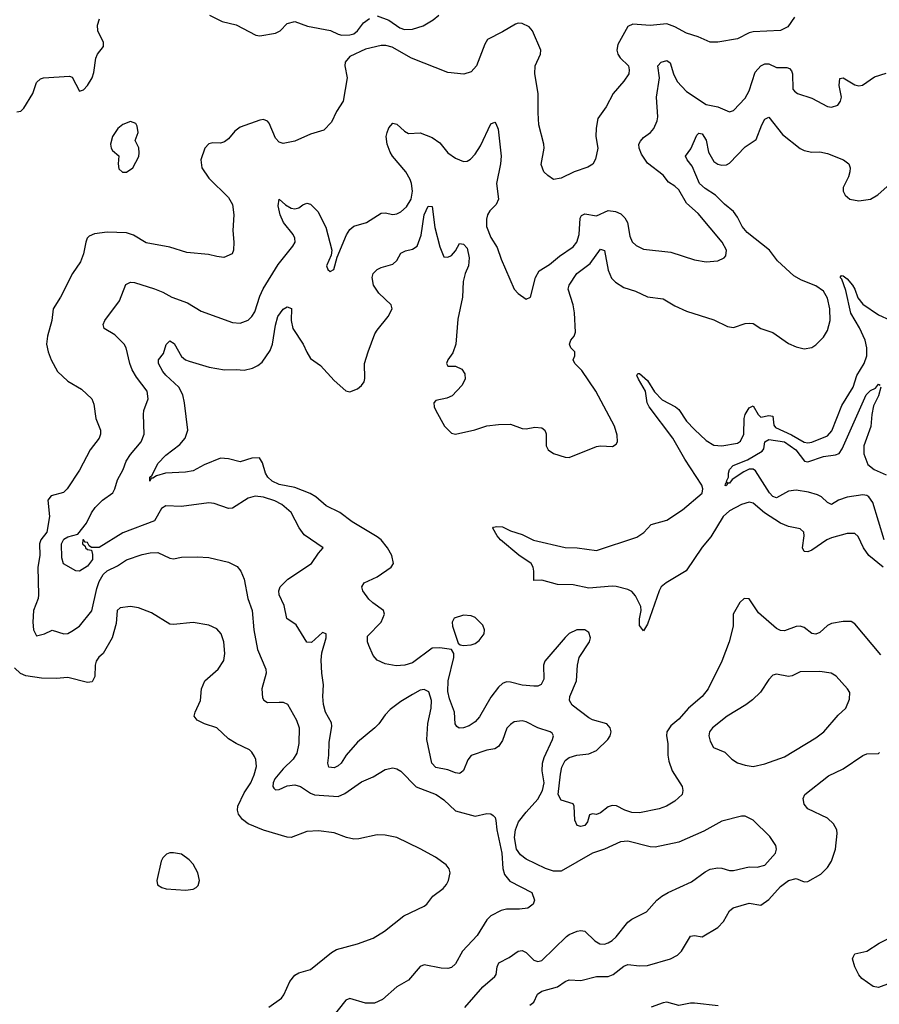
# Model space of a CAD drawing. Header units: inches. Extents: x 1694797 to 1849917, y 907313 to 1017959.
# Tile 737 of 834: x 1811844 to 1816234, y 984378 to 989406. Entities that reach past the tile are written whole.
import ezdxf

# ---------------------------------------------------------------- set-up
doc = ezdxf.new("R2010")
doc.units = ezdxf.units.IN
doc.header["$MEASUREMENT"] = 0
doc.layers.add('B8918', color=7, linetype='Continuous')

msp = doc.modelspace()

# ---------------------------------------------------------------- linework, layer by layer
at = {"layer": 'B8918', "color": 5}
for points, elevation in [([(1811830, 988935.6), (1811850, 988939.5), (1811864.8, 988955.2), (1811910.2, 989029.8), (1811930, 989085.2), (1811950, 989103.7), (1811964.7, 989110), (1812098.7, 989118.7), (1812112.2, 989112.3), (1812150, 989040.9), (1812170, 989047.6), (1812190, 989069.6), (1812214.3, 989110), (1812222.8, 989137.2), (1812232.8, 989210), (1812241.1, 989230), (1812272.4, 989270), (1812272.4, 989290), (1812243, 989350), (1812241.6, 989378.4), (1812250.7, 989410)], 760), ([(1815800.9, 989419.1), (1815767.6, 989370), (1815730, 989351.4), (1815590, 989343.9), (1815570, 989339.1), (1815510, 989309.2), (1815410, 989291.3), (1815370, 989292.4), (1815310, 989318.8), (1815250, 989337.6), (1815190, 989370.2), (1815150, 989385), (1815063.3, 989376.7), (1814975.9, 989384.1), (1814950, 989371.4), (1814899.6, 989280.5), (1814893.3, 989250), (1814899.3, 989230), (1814911.7, 989211.7), (1814952.7, 989170), (1814957.6, 989150), (1814954.7, 989130), (1814930, 989092), (1814874.3, 989030), (1814838.9, 988961.1), (1814797.5, 988902.5), (1814787.5, 988852.5), (1814786, 988810), (1814797.4, 988750), (1814785.3, 988694.7), (1814770.9, 988669.1), (1814746.4, 988653.6), (1814676, 988630), (1814610, 988597.6), (1814570.4, 988590.4), (1814540.7, 988610), (1814520.5, 988630), (1814507.2, 988667.2), (1814522.3, 988750), (1814520.9, 988770), (1814496.1, 988870), (1814491.3, 988931.3), (1814491.4, 989030), (1814474.3, 989130), (1814476.9, 989170), (1814504.2, 989230), (1814506, 989250), (1814463.7, 989350), (1814445.5, 989370), (1814410, 989387), (1814390, 989388.5), (1814375.6, 989384.4), (1814310, 989344.4), (1814233.9, 989306.1), (1814218.9, 989281.1), (1814177.2, 989170), (1814150, 989141), (1814112.5, 989127.5), (1814030, 989137.1), (1813844.7, 989210), (1813747, 989267), (1813714.7, 989274.7), (1813690, 989274.9), (1813610, 989255.6), (1813530, 989218.9), (1813506, 989190), (1813504.2, 989170), (1813516.9, 989110), (1813495.6, 988990), (1813462.5, 988937.5), (1813436.4, 988883.6), (1813398, 988842), (1813330, 988821.3), (1813250, 988786.7), (1813190, 988774.9), (1813170, 988780.5), (1813150, 988802), (1813118.2, 988878.2), (1813109, 988889), (1813090, 988896.5), (1813070, 988893.4), (1812970, 988858.4), (1812942.4, 988837.6), (1812910, 988798.4), (1812890, 988782), (1812870, 988776.5), (1812830, 988777.6), (1812810, 988772.7), (1812790, 988750.7), (1812769.7, 988690), (1812774.7, 988650), (1812810, 988597.6), (1812910, 988498), (1812930, 988462), (1812936.9, 988410), (1812932.8, 988330), (1812938, 988270), (1812936.2, 988230), (1812929, 988210), (1812887.3, 988192.7), (1812850, 988196.5), (1812808.1, 988208.1), (1812698.4, 988218.4), (1812610, 988244), (1812490, 988266.5), (1812425.4, 988305.4), (1812390, 988318.5), (1812290, 988321.7), (1812226.6, 988313.4), (1812199.3, 988300.7), (1812188.3, 988290), (1812181.1, 988270), (1812169.7, 988210), (1812154, 988170), (1812114, 988110), (1812052.6, 987990), (1812014.7, 987930), (1812007.4, 987870), (1811986.4, 987790), (1811981.5, 987750), (1811989.7, 987710), (1812004.4, 987670), (1812036.9, 987610), (1812090, 987560.5), (1812159.7, 987519.7), (1812211.6, 987470), (1812222.3, 987442.3), (1812233.3, 987370), (1812256.4, 987310), (1812256.9, 987290), (1812249.7, 987270), (1812204, 987210), (1812150, 987106), (1812086.6, 987010), (1812067.7, 986992.3), (1812004.2, 986975.8), (1811987.3, 986952.7), (1811996.5, 986870), (1811982.3, 986790), (1811951.7, 986750), (1811945, 986730), (1811946.8, 986670), (1811937.3, 986610), (1811939.4, 986470), (1811937.5, 986450), (1811915.2, 986390), (1811910.6, 986330.6), (1811915.1, 986290), (1811930, 986259.5), (1811970, 986269.7), (1812010, 986289.7), (1812070, 986269.7), (1812090, 986272), (1812110, 986284.1), (1812150.2, 986310), (1812212.6, 986387.4), (1812238, 986502), (1812250, 986537.2), (1812270, 986573.3), (1812290, 986591.3), (1812342.7, 986617.3), (1812390, 986648.7), (1812470, 986675.3), (1812510, 986684.4), (1812550, 986686.3), (1812610, 986656.9), (1812630, 986653.6), (1812670, 986661.3), (1812750, 986664), (1812810, 986660.5), (1812910, 986636.9), (1812954.1, 986614.1), (1812974, 986590), (1812990, 986549), (1813009, 986450), (1813031.4, 986390), (1813039.2, 986290), (1813058.3, 986190), (1813100.8, 986090), (1813102.8, 986070), (1813080.8, 985990), (1813084, 985944), (1813091.1, 985931.1), (1813110, 985919.6), (1813170, 985922), (1813190, 985920.5), (1813211.8, 985911.8), (1813257.2, 985830), (1813270.8, 985790), (1813269.8, 985710.2), (1813258.9, 985661.1), (1813240.4, 985630), (1813190, 985580.9), (1813147.3, 985530), (1813138.4, 985510), (1813136.8, 985490), (1813141.7, 985481.7), (1813150, 985474), (1813170, 985475), (1813210, 985493.3), (1813250, 985499.3), (1813278.5, 985490), (1813330, 985456.2), (1813350, 985448.2), (1813470, 985440.3), (1813504.4, 985455.6), (1813590, 985514.8), (1813650, 985540.4), (1813710, 985576.9), (1813750, 985585.1), (1813770, 985581.3), (1813790, 985569.7), (1813868.2, 985488.2), (1813971.3, 985450), (1814010, 985422.3), (1814070, 985365.7), (1814170, 985339.1), (1814230, 985352.6), (1814250, 985351.5), (1814263, 985343), (1814272.2, 985332.2), (1814276.4, 985316.4), (1814280.7, 985270), (1814306.5, 985150), (1814312, 985072), (1814320.7, 985040.7), (1814347.6, 985007.6), (1814459.5, 984950), (1814473.2, 984910), (1814466, 984890), (1814439, 984870), (1814396.6, 984863.4), (1814330, 984865), (1814303.4, 984856.6), (1814250.6, 984829.4), (1814229.7, 984810), (1814179.8, 984730), (1814105.7, 984650), (1814070, 984584.9), (1814050, 984566.4), (1814030, 984562), (1813996.4, 984563.6), (1813910, 984579.6), (1813890, 984572.2), (1813830, 984501.1), (1813770, 984467), (1813697, 984403), (1813656.1, 984383.9), (1813610, 984383.6), (1813530, 984407.4), (1813510, 984400.3), (1813438.4, 984310)], 760), ([(1812813.2, 989430), (1812877.5, 989397.5), (1812950, 989379.7), (1813050, 989327.6), (1813070, 989323.6), (1813150, 989337), (1813174, 989350), (1813210, 989386.6), (1813250, 989397), (1813313.5, 989373.5), (1813430.9, 989350.9), (1813470, 989331.8), (1813490, 989327), (1813530, 989329.5), (1813550, 989335.1), (1813570, 989349.2), (1813600.7, 989390), (1813630, 989412.3)], 760), ([(1813670, 989426.6), (1813730, 989403.7), (1813784.7, 989364.7), (1813810, 989356.9), (1813850, 989358.9), (1813904.3, 989375.7), (1813955.1, 989404.9), (1813984, 989430)], 760), ([(1814117.3, 984362.7), (1814210, 984468.4), (1814270, 984520.3), (1814276.8, 984530), (1814283.1, 984570), (1814291.5, 984590), (1814343.3, 984616.7), (1814390, 984649), (1814410, 984652.8), (1814430, 984642.6), (1814470, 984604.2), (1814490, 984596.5), (1814510, 984602.6), (1814636, 984724), (1814650, 984734.4), (1814691.6, 984751.6), (1814710, 984754.9), (1814731.1, 984751.1), (1814781.8, 984701.8), (1814806.7, 984686.7), (1814830, 984686), (1814850, 984693.1), (1814870, 984704), (1814890, 984723.1), (1814950, 984798), (1814970, 984813.1), (1815046, 984850), (1815098.7, 984910), (1815123.6, 984930), (1815156.2, 984950), (1815275.6, 985004.4), (1815344.6, 985055.4), (1815370, 985068.9), (1815410, 985075.6), (1815430, 985074.3), (1815470, 985062.3), (1815490, 985062.4), (1815570, 985080.7), (1815610, 985078.6), (1815650, 985089.2), (1815704.2, 985150), (1815708.7, 985170), (1815705.1, 985190), (1815675, 985235), (1815590, 985318), (1815550, 985338.7), (1815530, 985338.7), (1815430, 985314), (1815337.8, 985262.2), (1815210, 985206), (1815090, 985181.4), (1815063.3, 985183.3), (1814950, 985210.8), (1814912.2, 985207.8), (1814830, 985170.9), (1814770, 985150.7), (1814610, 985058.2), (1814570, 985057.6), (1814530, 985071.6), (1814430, 985119.1), (1814401.2, 985141.2), (1814381.7, 985170), (1814372, 985230), (1814375.8, 985270), (1814392.3, 985310), (1814430, 985359.8), (1814490, 985425.1), (1814513.9, 985470), (1814522.2, 985510), (1814513.3, 985570), (1814514.6, 985610), (1814522.1, 985637.9), (1814565.1, 985730), (1814569.6, 985750), (1814563, 985763), (1814553.2, 985770), (1814490, 985790.9), (1814430, 985820.5), (1814410, 985826.3), (1814370, 985820.5), (1814350, 985807.8), (1814332.1, 985787.9), (1814310, 985725.6), (1814290, 985695.6), (1814270, 985683.7), (1814230, 985675.9), (1814150, 985649.7), (1814132.7, 985627.3), (1814110, 985571.8), (1814098.2, 985561.8), (1814090, 985557.2), (1814070, 985559.8), (1814030, 985575.6), (1813970, 985588.4), (1813949.4, 985609.4), (1813923, 985730), (1813928.4, 985811.6), (1813945.6, 985890), (1813947.5, 985930), (1813933.5, 985973.5), (1813910, 985986), (1813890, 985982.3), (1813850, 985960.9), (1813790, 985923.9), (1813736.7, 985883.3), (1813710, 985856.9), (1813677.4, 985810), (1813658, 985790), (1813570, 985717.2), (1813511.5, 985650), (1813486, 985610), (1813470, 985595.8), (1813450, 985586.8), (1813423.6, 985590), (1813417.1, 985610), (1813423.2, 985650), (1813424.9, 985715.1), (1813438.5, 985798.5), (1813435.8, 985815.8), (1813406.6, 985870), (1813395, 985910), (1813392.3, 985950), (1813396.1, 986010), (1813386.8, 986070), (1813384.3, 986135.7), (1813386.3, 986173.7), (1813409.6, 986250), (1813409.4, 986269.4), (1813390, 986276.3), (1813334.2, 986225.8), (1813310, 986227.8), (1813255.7, 986315.7), (1813207.9, 986347.9), (1813194.2, 986414.2), (1813169.8, 986470), (1813167.6, 986490), (1813174.7, 986510), (1813213, 986550), (1813335.1, 986630), (1813370, 986682.8), (1813394, 986710), (1813296.5, 986776.5), (1813271.3, 986811.3), (1813230.9, 986890), (1813182.6, 986930), (1813147.6, 986950), (1813090, 986968.2), (1813046.8, 986973.2), (1813010, 986962.7), (1812930, 986912.1), (1812910, 986909.7), (1812836.5, 986936.5), (1812810, 986939.8), (1812670, 986920.7), (1812590, 986923.7), (1812569, 986911), (1812532.1, 986847.9), (1812370, 986786.5), (1812250, 986710.4), (1812211.3, 986711.3), (1812199.2, 986719.2), (1812190, 986736), (1812178, 986738), (1812170.6, 986750.6), (1812166, 986750), (1812165.3, 986730), (1812177.8, 986717.8), (1812179.6, 986710), (1812190, 986700.8), (1812210, 986698), (1812216.1, 986676.1), (1812215.5, 986650), (1812190, 986615.3), (1812150, 986589.5), (1812130, 986592.7), (1812068.1, 986628.1), (1812058.5, 986658.5), (1812057.3, 986730), (1812070, 986753.6), (1812090, 986765), (1812140.9, 986779.1), (1812185.2, 986834.8), (1812211, 986889), (1812230, 986914.7), (1812267.5, 986952.5), (1812319.3, 986990), (1812329.9, 987010.1), (1812343, 987057), (1812372.1, 987110), (1812388.5, 987151.5), (1812410, 987185.4), (1812463.5, 987250), (1812479.1, 987290), (1812476, 987390), (1812478.3, 987410), (1812500.9, 987470), (1812494.6, 987510), (1812441.3, 987581.3), (1812419.2, 987619.2), (1812405.8, 987650), (1812387.7, 987730), (1812377, 987750), (1812330, 987796.4), (1812275.1, 987830), (1812269.4, 987850), (1812278, 987870), (1812353, 987970), (1812386, 988054), (1812410, 988066.3), (1812430, 988063.9), (1812532.7, 988032.7), (1812575.6, 988015.6), (1812620.5, 987990), (1812701, 987961), (1812770, 987918), (1812930, 987859.5), (1812970, 987857.4), (1813010, 987871.5), (1813030, 987890.3), (1813044.7, 987915.3), (1813070, 987994), (1813087.9, 988032), (1813163.7, 988156.3), (1813239.7, 988250), (1813250.8, 988270), (1813248.7, 988290), (1813240.3, 988310), (1813190.7, 988370), (1813173.6, 988410), (1813163.5, 988456.5), (1813170, 988490.7), (1813201.8, 988461.8), (1813230, 988444.4), (1813250, 988440.2), (1813270, 988444.9), (1813290, 988460.3), (1813310, 988468.7), (1813330, 988464.9), (1813367.2, 988427.2), (1813407, 988347), (1813438, 988230), (1813435.6, 988204.4), (1813411, 988150), (1813418, 988130), (1813430, 988121), (1813448, 988130), (1813465.6, 988194.4), (1813512.5, 988307.5), (1813530, 988335.8), (1813550, 988351.8), (1813614.5, 988370), (1813690, 988418.7), (1813710, 988420.3), (1813750, 988412.2), (1813770, 988415), (1813790, 988424.5), (1813819.3, 988450), (1813843.9, 988490), (1813851, 988531), (1813845.7, 988570), (1813838, 988590), (1813816, 988630), (1813748.3, 988710), (1813735.4, 988730), (1813720.3, 988770), (1813715.3, 988810), (1813720.4, 988830), (1813730, 988854.9), (1813750, 988877.6), (1813770, 988873.4), (1813810, 988836.5), (1813830, 988824.9), (1813890, 988829.1), (1813950, 988805), (1813990, 988777.6), (1814030, 988725.8), (1814070, 988699.6), (1814110, 988682.6), (1814130, 988684.6), (1814145.8, 988694.2), (1814170, 988719.6), (1814197, 988763), (1814250, 988874), (1814270, 988883), (1814275.9, 988875.9), (1814287.8, 988847.7), (1814303.2, 988710), (1814299.4, 988670), (1814279, 988570), (1814289.3, 988490), (1814276.8, 988463.2), (1814245.6, 988430), (1814234, 988410), (1814228.6, 988388.6), (1814228.7, 988350), (1814250, 988293.7), (1814283.3, 988243.3), (1814303.1, 988183.1), (1814370, 988030.8), (1814390, 988007.7), (1814430, 987978.8), (1814452.3, 987990), (1814478, 988090), (1814496.3, 988123.7), (1814550, 988155.6), (1814600.5, 988199.5), (1814670, 988246.5), (1814689.8, 988270), (1814700.6, 988310), (1814707.3, 988392.7), (1814714, 988406), (1814730, 988414.5), (1814790, 988405.5), (1814850, 988432.2), (1814887.5, 988427.5), (1814914.9, 988414.9), (1814935.1, 988395.1), (1814947.7, 988370), (1814960.9, 988300.9), (1814972.6, 988272.6), (1814992.5, 988252.5), (1815030, 988235.2), (1815170, 988219.1), (1815290, 988180.3), (1815349.7, 988170.3), (1815410, 988174.4), (1815441.2, 988190), (1815450, 988201), (1815454.7, 988230), (1815432.6, 988270), (1815310, 988417.2), (1815249.8, 988470), (1815210, 988537.4), (1815190, 988556.4), (1815157.3, 988577.3), (1815130, 988612.4), (1815050, 988673.1), (1815020.1, 988720.1), (1815007.2, 988750), (1815006, 988770), (1815014.2, 988785.8), (1815030, 988804.6), (1815066, 988830), (1815083, 988850), (1815100.5, 988890), (1815104, 988910), (1815096.7, 989010), (1815111.2, 989110), (1815102.8, 989170), (1815120.5, 989190), (1815150, 989197.6), (1815165.8, 989185.8), (1815183, 989130), (1815202.7, 989090), (1815250, 989039.8), (1815350, 988973.6), (1815410, 988961.5), (1815470, 988936.5), (1815490, 988942.6), (1815550, 989005.7), (1815570, 989043.8), (1815601.1, 989138.9), (1815629.8, 989170), (1815650, 989180.7), (1815670, 989180.2), (1815710, 989162), (1815761.5, 989161.5), (1815776.4, 989156.4), (1815786, 989146), (1815791.5, 989130), (1815792.2, 989052.2), (1815800.8, 989040.8), (1815816, 989030), (1815890, 989005.3), (1815970, 988963.1), (1815990, 988960.3), (1816022.7, 988970), (1816036.9, 988990), (1816040.5, 989010), (1816029.6, 989070.3), (1816033.2, 989106.8), (1816050, 989110.3), (1816110, 989074.3), (1816130, 989068.7), (1816148.2, 989071.8), (1816210, 989114.9), (1816270, 989133.4)], 740), ([(1816242.4, 986162.4), (1816110, 986320.5), (1816090, 986332.6), (1816050, 986334), (1815990, 986323.5), (1815970, 986312.9), (1815930, 986276.5), (1815910, 986267.9), (1815890, 986272.3), (1815850, 986302), (1815830, 986309.8), (1815810, 986308.2), (1815750, 986286.2), (1815730, 986287.9), (1815710, 986297.7), (1815617.8, 986377.8), (1815570, 986448.4), (1815544.9, 986450), (1815522.6, 986430), (1815488.7, 986371.3), (1815488.4, 986310), (1815467.4, 986230), (1815430.2, 986130), (1815359.7, 985990), (1815329.2, 985950), (1815260.2, 985890), (1815210, 985834.2), (1815170, 985800.9), (1815149.4, 985770), (1815147.2, 985750), (1815154.5, 985710), (1815154, 985650), (1815159.4, 985619.4), (1815175.8, 985570), (1815226.7, 985490), (1815231.5, 985470), (1815227, 985450), (1815190, 985415.8), (1815148.2, 985390), (1815110, 985376.8), (1815010, 985355.5), (1814970, 985357.4), (1814934, 985370), (1814892.1, 985392.1), (1814870, 985393.5), (1814850, 985386.3), (1814810, 985355.5), (1814790, 985347.6), (1814770, 985351.8), (1814754.4, 985345.6), (1814744.2, 985310), (1814730, 985292.3), (1814710, 985285.7), (1814691, 985291), (1814678.5, 985318.5), (1814675.2, 985390), (1814670, 985401.3), (1814610, 985420.5), (1814594.8, 985450), (1814605.6, 985554.4), (1814613.3, 985590), (1814630, 985624), (1814650, 985639), (1814690, 985650.1), (1814750, 985657), (1814790, 985674.2), (1814847.4, 985730), (1814859.8, 985750), (1814865.3, 985770), (1814860.4, 985790), (1814842.4, 985810), (1814770, 985830.4), (1814750, 985841), (1814666.2, 985906.2), (1814652.5, 985930), (1814654.4, 985950), (1814687.8, 986030), (1814693.3, 986110), (1814701.7, 986150), (1814753.6, 986230), (1814759.5, 986250), (1814750, 986277.2), (1814731.1, 986291.1), (1814690, 986290.8), (1814650, 986271.1), (1814630, 986251.2), (1814526.3, 986130), (1814519.1, 986110), (1814520.6, 986039.4), (1814508, 986012), (1814490, 986003.4), (1814470, 986002.2), (1814410, 986008.5), (1814350, 986024.1), (1814330, 986024.5), (1814310, 986016), (1814290, 985997.7), (1814250, 985946.2), (1814193, 985847), (1814170, 985820.2), (1814138.9, 985801.1), (1814110, 985789.9), (1814089.3, 985789.3), (1814076.5, 985796.5), (1814067.7, 985810), (1814064.2, 985870), (1814038.5, 985938.5), (1814030, 985975.3), (1814032.2, 986030), (1814061.7, 986150), (1814062, 986170), (1814049.6, 986189.6), (1813990, 986198.4), (1813950, 986197.1), (1813850, 986121.8), (1813810.6, 986110), (1813767, 986107), (1813710, 986116.5), (1813670, 986135.2), (1813650, 986159.4), (1813626.9, 986210), (1813620.2, 986230), (1813621.1, 986258.9), (1813689.7, 986330), (1813707.8, 986370), (1813702.4, 986390), (1813647.8, 986427.8), (1813627.9, 986447.9), (1813597.2, 986490), (1813591.3, 986510), (1813602.9, 986530), (1813670, 986561.6), (1813741.3, 986610), (1813753.7, 986630), (1813744.1, 986670), (1813722.5, 986710), (1813690, 986749.9), (1813670, 986766.1), (1813542.3, 986842.3), (1813478.5, 986890), (1813410, 986923.2), (1813355.8, 986970), (1813326.9, 986986.9), (1813250, 987017.5), (1813170, 987033.3), (1813133.1, 987050), (1813112, 987070), (1813099.9, 987090), (1813084.2, 987144.2), (1813068.4, 987168.5), (1813030, 987167.4), (1812970, 987148.7), (1812910, 987164.2), (1812870, 987167.1), (1812786.4, 987133.6), (1812730, 987103), (1812690, 987096.4), (1812589.4, 987090.6), (1812542.7, 987077.3), (1812524.4, 987064.4), (1812514.6, 987065.4), (1812509.2, 987050), (1812507.8, 987070), (1812520.2, 987079.8), (1812550, 987139.6), (1812590, 987181.8), (1812662.5, 987237.5), (1812688.5, 987270), (1812702.2, 987310), (1812686.3, 987450), (1812676.3, 987490), (1812656.2, 987530), (1812590.4, 987590.4), (1812575, 987610), (1812553.3, 987650), (1812553, 987670), (1812577.8, 987702.2), (1812591.6, 987748.4), (1812610, 987765.7), (1812632.4, 987752.4), (1812670, 987685.7), (1812690, 987670.3), (1812710, 987663.2), (1812811.5, 987631.5), (1812890, 987617.6), (1812950, 987620.7), (1812990, 987617.3), (1813032.9, 987627.1), (1813059.8, 987640.2), (1813082.2, 987657.8), (1813122.9, 987717.1), (1813135.7, 987750), (1813150, 987846.8), (1813163.1, 987890), (1813190, 987928.2), (1813210, 987940.5), (1813231.5, 987931.5), (1813230.2, 987870), (1813238.8, 987830), (1813292, 987750), (1813310, 987708.4), (1813330, 987677), (1813380, 987640), (1813450, 987563.1), (1813510, 987510.6), (1813530, 987505.5), (1813570, 987521.6), (1813590, 987538), (1813602.6, 987557.4), (1813606.6, 987573.4), (1813605.8, 987650), (1813622.9, 987710), (1813658.5, 987801.5), (1813670, 987821.8), (1813725.3, 987890), (1813746.3, 987930), (1813741.3, 987950), (1813678.9, 988010), (1813651.8, 988050), (1813644.2, 988090), (1813649.6, 988110), (1813669.7, 988130.3), (1813690, 988141.6), (1813750, 988158), (1813770, 988177.3), (1813790, 988214.4), (1813814.3, 988225.7), (1813850, 988234.3), (1813874.2, 988250), (1813894.6, 988305.4), (1813910, 988410.3), (1813930, 988454.9), (1813950, 988453), (1813964.6, 988344.6), (1813990, 988247.3), (1814010, 988196.3), (1814030, 988194), (1814050, 988202), (1814070, 988225.5), (1814090, 988263.8), (1814110, 988260.3), (1814130, 988239.5), (1814140.2, 988190), (1814135.8, 988150), (1814119.2, 988110), (1814109.2, 988070), (1814105, 987990), (1814082.5, 987877.5), (1814071.1, 987748.9), (1814055.6, 987704.4), (1814030.4, 987670), (1814023.1, 987650), (1814030, 987637.3), (1814070, 987636.5), (1814102.5, 987622.5), (1814117.7, 987597.7), (1814118.4, 987570), (1814101.8, 987538.2), (1814053.6, 987486.4), (1814025.9, 987474.1), (1813970, 987462), (1813958.9, 987450), (1813960.2, 987430), (1813968.9, 987411.1), (1814014, 987330), (1814050, 987294.9), (1814070, 987289.2), (1814168.8, 987311.2), (1814230, 987331.7), (1814290, 987339.6), (1814350, 987341.7), (1814410, 987319.5), (1814430, 987317.4), (1814475, 987325), (1814510, 987322.8), (1814525.3, 987310), (1814532.1, 987292.1), (1814532.6, 987230), (1814542.6, 987210), (1814570, 987191.7), (1814630, 987171.7), (1814650, 987170.3), (1814790, 987227.2), (1814810.5, 987230.5), (1814872.3, 987227.7), (1814890, 987238), (1814897.2, 987250), (1814895.1, 987284.9), (1814881.1, 987330), (1814787.3, 987510), (1814715.6, 987615.6), (1814678.7, 987650), (1814670.7, 987670), (1814679.2, 987690), (1814678.6, 987710), (1814659.2, 987730), (1814652.5, 987750), (1814659.6, 987770), (1814676.7, 987790), (1814681.9, 987810), (1814677.1, 987910), (1814670.6, 987950.6), (1814645.2, 988030), (1814649.8, 988050), (1814689.4, 988110.6), (1814758, 988162), (1814810, 988234), (1814830, 988228), (1814850, 988128), (1814865.8, 988085.7), (1814886.3, 988066.3), (1814930, 988039), (1814990, 988020.9), (1815050, 987991.8), (1815130, 987980.2), (1815190, 987944.9), (1815250, 987917.4), (1815390, 987874.4), (1815459.5, 987839.5), (1815490, 987834.9), (1815550, 987854.2), (1815570, 987857.5), (1815590, 987854.2), (1815630, 987829), (1815690, 987809.1), (1815770, 987753.6), (1815810, 987735.8), (1815850, 987724.9), (1815890, 987732.8), (1815910, 987746.7), (1815950, 987784.7), (1815970, 987818.9), (1815983.1, 987870), (1815981.4, 987930), (1815970, 987985), (1815950, 988019.3), (1815910, 988047.3), (1815836.6, 988076.6), (1815798.6, 988098.6), (1815715.3, 988175.3), (1815672.9, 988230), (1815559.1, 988319.1), (1815533.2, 988350), (1815510, 988397.7), (1815490, 988426.4), (1815443.6, 988463.6), (1815398.3, 988510), (1815344.5, 988544.5), (1815316.1, 988570), (1815278.1, 988658.1), (1815252.8, 988690), (1815244, 988710), (1815272.4, 988747.6), (1815302.8, 988817.2), (1815312.5, 988827.5), (1815330, 988823.1), (1815350, 988790.4), (1815362.8, 988730), (1815390, 988682.9), (1815410, 988668), (1815430, 988663), (1815454.4, 988665.6), (1815470, 988673.8), (1815550, 988756.5), (1815605, 988795.1), (1815634.4, 988870), (1815650, 988898), (1815670, 988908.7), (1815739.5, 988819.5), (1815830, 988748.9), (1815850, 988738.9), (1815890, 988730.3), (1815930, 988731.1), (1815970, 988723.8), (1816050.7, 988690.7), (1816078, 988670), (1816085.3, 988650), (1816084, 988630), (1816076.4, 988603.6), (1816050.3, 988550), (1816050.3, 988530), (1816059.5, 988510), (1816084, 988490), (1816130, 988481.1), (1816190, 988490.4), (1816227.4, 988512.6), (1816290, 988568.7)], 720), ([(1816254.8, 986610), (1816181, 986670), (1816153.8, 986710), (1816127.3, 986767.3), (1816110, 986782.4), (1816070, 986782.7), (1815990, 986759.8), (1815966.5, 986750), (1815890, 986697.3), (1815870, 986689.8), (1815851, 986691), (1815842.6, 986710), (1815850.8, 986770), (1815848.7, 986788.7), (1815830, 986806.9), (1815770, 986818.3), (1815730, 986834.6), (1815648.1, 986888.1), (1815590, 986936.8), (1815570, 986943.1), (1815530, 986931.3), (1815470, 986898.6), (1815436.2, 986870), (1815374.6, 986765.4), (1815330, 986712.8), (1815248.2, 986591.8), (1815145.5, 986530), (1815121.1, 986510), (1815110.2, 986490), (1815050, 986319.5), (1815030, 986286.3), (1815010, 986313.2), (1815010, 986346.8), (1815018.6, 986390), (1815016.1, 986410), (1814990, 986464.5), (1814970, 986487.1), (1814950, 986496.7), (1814890, 986512.5), (1814870, 986514.1), (1814750, 986502.6), (1814670, 986519.9), (1814590, 986522.4), (1814510, 986543.8), (1814470, 986542), (1814469.8, 986590), (1814466, 986610), (1814455.6, 986630), (1814392.6, 986672.6), (1814300.5, 986750), (1814282, 986770), (1814261.2, 986810), (1814264.5, 986815.5), (1814280.8, 986819.2), (1814310, 986816.5), (1814350, 986796.3), (1814410, 986777.1), (1814468.4, 986748.4), (1814630, 986710.3), (1814690.9, 986709.1), (1814790, 986696), (1814996.8, 986763.2), (1815032.3, 986787.7), (1815070, 986828.5), (1815150, 986851), (1815230, 986902.7), (1815330, 986987.9), (1815333.9, 987010), (1815327.6, 987030), (1815241.8, 987161.8), (1815180.6, 987270), (1815059, 987430), (1815049.4, 987450), (1815039.9, 987510), (1815003.9, 987570), (1814995.6, 987590), (1815000.7, 987599.3), (1815010, 987599.6), (1815050, 987563.2), (1815086.7, 987506.7), (1815124.8, 987464.8), (1815194.3, 987430), (1815210, 987416.1), (1815250, 987356.5), (1815290, 987314.5), (1815350, 987257.5), (1815390, 987234.5), (1815430, 987230.2), (1815510, 987244), (1815526.1, 987253.9), (1815542.2, 987290), (1815544.5, 987370), (1815548.8, 987390), (1815570, 987425), (1815590, 987434.6), (1815615.2, 987390), (1815630, 987376.3), (1815670, 987385), (1815690, 987381.6), (1815696, 987336), (1815704.4, 987324.4), (1815786.4, 987286.4), (1815850, 987249.3), (1815870, 987244.8), (1815890, 987248.8), (1815970, 987281.4), (1815992.7, 987307.3), (1816043.2, 987436.8), (1816100.1, 987530), (1816120.5, 987590), (1816157.2, 987650), (1816170.3, 987690), (1816170.6, 987730.6), (1816162.6, 987770), (1816132.5, 987832.5), (1816088.3, 987908.3), (1816064, 988024), (1816042.2, 988082.2), (1816034.7, 988090), (1816040.6, 988099.4), (1816050, 988099.2), (1816070, 988082.3), (1816098, 988050), (1816110.1, 988030.1), (1816125.3, 987985.3), (1816150, 987954.1), (1816230, 987898.7), (1816290, 987872.8)], 680), ([(1816259.3, 986750), (1816200.6, 986940.6), (1816180.8, 986970), (1816170, 986976.8), (1816150, 986979.3), (1816070, 986968.3), (1816026.6, 986953.4), (1815990, 986931.1), (1815970, 986940.5), (1815939.8, 986970), (1815919.4, 986979.4), (1815873.3, 986993.3), (1815810, 987004.3), (1815770, 986998.2), (1815710, 986965.6), (1815690, 986971.1), (1815673.3, 986990), (1815602.3, 987102.3), (1815590, 987110.9), (1815570, 987110.8), (1815542, 987098), (1815482.3, 987057.7), (1815470, 987039.3), (1815460.7, 987039.3), (1815456, 987030), (1815450, 987025.2), (1815448, 987028), (1815450, 987042), (1815458, 987042), (1815454, 987050), (1815464.5, 987070), (1815463.7, 987090), (1815469.6, 987110), (1815488.2, 987130), (1815561.5, 987158.5), (1815636.5, 987203.5), (1815645.2, 987214.8), (1815649.3, 987250.7), (1815670, 987263.2), (1815750.9, 987250), (1815807.6, 987210), (1815851.7, 987151.7), (1815870, 987148.2), (1815950, 987175.5), (1816010, 987184.1), (1816028.6, 987191.4), (1816044.5, 987215.5), (1816167.8, 987490), (1816190, 987513), (1816215.4, 987524.6), (1816230, 987544.9), (1816239.5, 987539.5)], 660), ([(1816243, 987530), (1816230, 987485.4), (1816205, 987435), (1816195.5, 987390), (1816190.5, 987329.5), (1816155.1, 987230), (1816155, 987190), (1816175.6, 987135.6), (1816207.6, 987110), (1816270, 987082.7)], 660), ([(1813116, 984364), (1813180.5, 984410), (1813192.8, 984427.2), (1813224.4, 984495.6), (1813250, 984527.4), (1813270, 984538.9), (1813330, 984555.3), (1813436.8, 984643.2), (1813461.3, 984658.7), (1813570, 984687.2), (1813650, 984716.5), (1813707.7, 984752.3), (1813805.1, 984830), (1813910, 984879.3), (1813923.7, 984890), (1813954.5, 984930), (1814007.3, 984970), (1814023.6, 984990), (1814034.5, 985010), (1814042.9, 985050), (1814037.6, 985070), (1814022.9, 985090), (1813967.8, 985130), (1813890, 985172.6), (1813769.6, 985229.7), (1813710, 985242), (1813670, 985243.7), (1813576.5, 985223.5), (1813550, 985221.7), (1813513.2, 985230), (1813450, 985254.2), (1813370, 985263.9), (1813310, 985260.4), (1813230, 985231), (1813210, 985231.9), (1813090, 985268), (1813010, 985299.9), (1812981.7, 985321.7), (1812962.2, 985350), (1812956.8, 985370), (1812958.8, 985390), (1812990, 985458.9), (1813024.8, 985510), (1813042, 985550), (1813053.5, 985593.5), (1813050, 985628.7), (1813043.9, 985643.9), (1813030, 985666.6), (1813017.5, 985677.5), (1812950, 985709.7), (1812910, 985734.7), (1812851.5, 985790), (1812787.6, 985810), (1812749.5, 985830), (1812735.6, 985850), (1812739.6, 985870), (1812768, 985930), (1812772.6, 985990), (1812789.7, 986030), (1812856.9, 986090), (1812886.1, 986133.9), (1812892.2, 986170), (1812887.4, 986230), (1812872.2, 986270), (1812850, 986295.1), (1812810, 986314.7), (1812730, 986327.8), (1812630, 986318.2), (1812610, 986320.3), (1812517.3, 986377.3), (1812450, 986402.3), (1812410, 986409.7), (1812357.3, 986402.7), (1812342.4, 986390), (1812336.3, 986323.7), (1812317, 986250), (1812270.3, 986170), (1812248.5, 986151.5), (1812234.9, 986130), (1812230.2, 986109.8), (1812228.3, 986051.7), (1812214.4, 986025.6), (1812190, 986022.2), (1812090, 986047.4), (1812030, 986042.3), (1811956, 986044), (1811875.4, 986055.4), (1811847.5, 986067.5), (1811817, 986097)], 780), ([(1814450, 984373.4), (1814469.6, 984390), (1814488, 984430), (1814510, 984444.9), (1814590, 984466.8), (1814630, 984495.4), (1814650, 984503.5), (1814710, 984499.8), (1814790, 984520.7), (1814850, 984520.1), (1814875.1, 984530), (1814930, 984573.4), (1814950, 984582.2), (1815010, 984575), (1815050, 984577), (1815168.3, 984610), (1815203.1, 984630), (1815224.1, 984650), (1815270, 984726), (1815290, 984730.3), (1815330, 984722.6), (1815410, 984770.2), (1815439, 984801), (1815470, 984856.5), (1815488.3, 984871.7), (1815570, 984894.7), (1815630, 984884.2), (1815670, 984912.9), (1815730, 984980.8), (1815770, 985010.2), (1815810, 985020.4), (1815850, 985004), (1815870, 985004.9), (1815936.6, 985043.4), (1815970, 985076.3), (1815991.1, 985110), (1816010, 985171.3), (1816019.7, 985250), (1816016.9, 985270), (1816000.8, 985300.8), (1815970, 985328.3), (1815870, 985377), (1815850, 985401.2), (1815844.7, 985430), (1815853.3, 985450), (1815974.3, 985545.7), (1816050, 985580.9), (1816150.8, 985649.2), (1816170, 985657), (1816230, 985658.8), (1816236.2, 985663.8)], 720), ([(1816290, 984485.7), (1816230, 984463.7), (1816203.9, 984470), (1816144.4, 984510), (1816129.3, 984529.3), (1816109.9, 984570.1), (1816098.3, 984610), (1816100.7, 984619.3), (1816110, 984635.8), (1816170.6, 984649.4), (1816234, 984690), (1816284.4, 984715.6)], 680), ([(1815410.7, 984370.7), (1815290, 984383.9), (1815270, 984384.2), (1815210, 984371.7), (1815150, 984388.9), (1815130, 984386.5), (1815070, 984363.9)], 720)]:
    msp.add_lwpolyline(points, dxfattribs=dict(at, elevation=elevation))
for points, elevation in [([(1812410, 988886.6), (1812370, 988871.8), (1812344.9, 988850), (1812318.4, 988810), (1812308.4, 988770), (1812310.6, 988750.6), (1812318.5, 988738.5), (1812351.1, 988711.1), (1812346, 988670), (1812350, 988644.7), (1812368.2, 988628.2), (1812390, 988628), (1812421.2, 988650), (1812451.6, 988708.4), (1812453.8, 988726.2), (1812451.7, 988751.7), (1812434, 988790), (1812449, 988830), (1812443.2, 988863.2), (1812436.6, 988876.6)], 780), ([(1814110, 986365.6), (1814063.1, 986350), (1814052.8, 986330), (1814054, 986310), (1814083, 986223), (1814093.4, 986213.4), (1814110.4, 986210.4), (1814150, 986213.8), (1814170, 986221.6), (1814190, 986236.8), (1814215.4, 986270), (1814218.1, 986290), (1814210, 986314.4), (1814170, 986353.8), (1814150, 986362.8)], 720), ([(1815930, 986078.4), (1815830, 986075.6), (1815790, 986056), (1815770, 986053.2), (1815710, 986064), (1815690, 986059), (1815670, 986037.2), (1815627, 985973), (1815586.1, 985933.9), (1815553, 985907), (1815457.6, 985850), (1815382, 985790), (1815366.4, 985770), (1815363.8, 985750), (1815370, 985722), (1815386.8, 985690), (1815445.3, 985665.3), (1815482, 985630), (1815510, 985612.2), (1815550, 985598.9), (1815590, 985593.6), (1815650, 985607.1), (1815750, 985642.8), (1815910, 985738.4), (1815950.4, 985769.6), (1816024.3, 985855.7), (1816064.2, 985890), (1816082.6, 985937.4), (1816083.5, 985970), (1816071.2, 985990), (1816014.1, 986054.1), (1815989.2, 986070)], 740), ([(1812630, 985152.7), (1812610, 985152.7), (1812594.4, 985145.6), (1812574.4, 985125.6), (1812566.8, 985110), (1812544.9, 985010), (1812548.6, 984988.6), (1812570, 984974), (1812591.9, 984968.1), (1812690, 984960.5), (1812730, 984966.8), (1812746, 984974), (1812755.5, 984984.5), (1812762.7, 985010), (1812753.6, 985050), (1812730, 985094.5), (1812710, 985116.9), (1812670, 985144.5)], 820)]:
    msp.add_lwpolyline(points, close=True, dxfattribs=dict(at, elevation=elevation))

doc.saveas('drawing.dxf')
